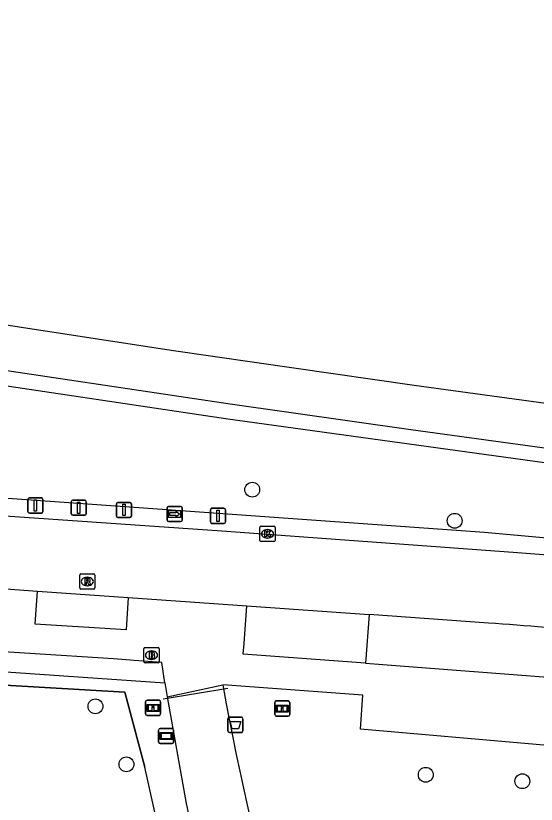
# Model space of a CAD drawing. Extents: x 160203 to 161526, y 379529 to 381797.
# Drawn here: x 161191.9 to 161226.2, y 381703.3 to 381755.3 of the extents above; entities that cross this region are included whole.
import ezdxf

# ---------------------------------------------------------------- set-up
doc = ezdxf.new("R2010")
doc.units = 0
for name, color, linetype in [('IMGEO_Afvalbak', 7, 'Continuous'), ('IMGEO_Berm_groen', 7, 'Continuous'), ('IMGEO_Boom', 7, 'Continuous'), ('IMGEO_Brandkraan', 7, 'Continuous'), ('IMGEO_Groenvoorziening', 7, 'Continuous'), ('IMGEO_Hek', 7, 'Continuous'), ('IMGEO_Informatiebord', 7, 'Continuous'), ('IMGEO_Kolk', 7, 'Continuous'), ('IMGEO_Loofbos', 7, 'Continuous'), ('IMGEO_Parkeervlak_open', 7, 'Continuous'), ('IMGEO_Rijbaan_lokaal_open', 7, 'Continuous'), ('IMGEO_Rijbaan_regionaal_gesloten', 7, 'Continuous'), ('IMGEO_Rioolput', 7, 'Continuous'), ('IMGEO_Straatnaambord', 7, 'Continuous'), ('IMGEO_Vlaggenmast', 7, 'Continuous'), ('IMGEO_Voetpad_open', 7, 'Continuous'), ('IMGEO_Wegwijzer', 7, 'Continuous')]:
    doc.layers.add(name, color=color, linetype=linetype)

msp = doc.modelspace()

# ---------------------------------------------------------------- linework, layer by layer
at = {"layer": 'IMGEO_Afvalbak'}
for p, q in [((161205.853, 381708.13), (161205.853, 381708.93)), ((161205.853, 381708.93), (161205.853, 381708.13)), ((161205.953, 381709.03), (161206.743, 381709.03)), ((161206.743, 381709.03), (161205.953, 381709.03)), ((161206.843, 381708.93), (161206.843, 381708.13)), ((161206.843, 381708.13), (161206.843, 381708.93)), ((161206.743, 381708.03), (161205.953, 381708.03)), ((161205.953, 381708.03), (161206.743, 381708.03))]:
    msp.add_line(p, q, dxfattribs=at)
msp.add_lwpolyline([(161205.996, 381708.744), (161206.7, 381708.744), (161206.551, 381708.274), (161206.145, 381708.274), (161205.996, 381708.744)], dxfattribs=at)
for centre, start, end in [((161205.953, 381708.93), 90, 180), ((161205.953, 381708.93), 90, 180), ((161206.743, 381708.93), 0, 90), ((161206.743, 381708.93), 360, 90), ((161205.953, 381708.13), 180, 270), ((161205.953, 381708.13), 180, 270), ((161206.743, 381708.13), 270, 0), ((161206.743, 381708.13), 270, 0)]:
    msp.add_arc(centre, 0.1, start, end, dxfattribs=at)
at = {"layer": 'IMGEO_Berm_groen'}
msp.add_lwpolyline([(161254.449, 381721.991), (161250.495, 381722.537), (161205.858, 381728.695), (161186.982, 381731.519), (161161.217, 381735.598), (161133.509, 381740.473), (161107.848, 381745.21), (161084.224, 381749.92), (161077.213, 381751.439), (161073.488, 381731.986), (161075.951, 381731.578), (161088.596, 381730.59), (161107.207, 381729.487), (161222.784, 381721.247), (161240.716, 381719.607), (161249.951, 381718.409), (161253.808, 381717.909)], dxfattribs=at)
at = {"layer": 'IMGEO_Boom'}
for centre in [(161207.459, 381724.041), (161220.81, 381721.99), (161197.12, 381709.752), (161199.163, 381705.919), (161218.907, 381705.231), (161225.275, 381704.808)]:
    msp.add_circle(centre, 0.489, dxfattribs=at)
at = {"layer": 'IMGEO_Brandkraan'}
for p, q in [((161200.317, 381712.698), (161200.317, 381713.55)), ((161200.392, 381713.624), (161201.244, 381713.624)), ((161200.805, 381713.404), (161200.83, 381713.404)), ((161201.318, 381713.55), (161201.318, 381712.698)), ((161200.828, 381712.844), (161200.803, 381712.844)), ((161201.244, 381712.624), (161200.392, 381712.624))]:
    msp.add_line(p, q, dxfattribs=at)
for points in [[(161200.317, 381712.698), (161200.317, 381713.55)], [(161200.392, 381713.624), (161201.244, 381713.624)], [(161200.665, 381713.324), (161200.665, 381712.924), (161200.878, 381712.924)], [(161200.896, 381713.324), (161200.665, 381713.324)], [(161200.844, 381713.243), (161200.79, 381713.243), (161200.79, 381713.167)], [(161201.318, 381713.55), (161201.318, 381712.698)], [(161200.79, 381713.167), (161200.843, 381713.167)], [(161200.852, 381713.091), (161200.79, 381713.091), (161200.79, 381713.01)], [(161200.79, 381713.01), (161200.852, 381713.01)], [(161201.244, 381712.624), (161200.392, 381712.624)]]:
    msp.add_lwpolyline(points, dxfattribs=at)
for centre, radius, start, end in [((161200.394, 381713.548), 0.0765, 91.552, 178.448), ((161200.394, 381713.548), 0.0765, 91.552, 178.448), ((161200.845, 381713.205), 0.0379, 267.8285, 90.9355), ((161200.9, 381713.179), 0.145, 59.4692, 91.5367), ((161200.925, 381713.226), 0.0922, 285.5137, 58.1501), ((161201.242, 381713.548), 0.0765, 1.552, 88.448), ((161201.242, 381713.548), 0.0765, 1.552, 88.448), ((161200.853, 381713.05), 0.0404, 269.8759, 90.5077), ((161200.884, 381713.175), 0.251, 268.6676, 293.5347), ((161200.93, 381713.034), 0.105, 301.3115, 78.989), ((161200.394, 381712.7), 0.0765, 181.552, 268.448), ((161200.394, 381712.7), 0.0765, 181.552, 268.448), ((161201.242, 381712.7), 0.0765, 271.552, 358.448), ((161201.242, 381712.7), 0.0765, 271.552, 358.448)]:
    msp.add_arc(centre, radius, start, end, dxfattribs=at)
for centre, major_axis, ratio, start_param, end_param in [((161200.804, 381713.124), (-0.387, 0.002), 0.722429, 4.712389, 7.853982), ((161200.829, 381713.124), (-0.39, 0.002), 0.717154, 1.570796, 4.712389)]:
    msp.add_ellipse(centre, major_axis=major_axis, ratio=ratio, start_param=start_param, end_param=end_param, dxfattribs=at)
at = {"layer": 'IMGEO_Groenvoorziening'}
msp.add_lwpolyline([(161162.185, 381714.149), (161162.996, 381714.085), (161173.544, 381713.256), (161174.384, 381713.197), (161201.701, 381711.297)], dxfattribs=at)
at = {"layer": 'IMGEO_Hek'}
for points in [[(161169.918, 381709.529), (161173.036, 381712.193), (161199.06, 381710.679), (161200.365, 381705.731)], [(161205.86, 381710.918), (161201.592, 381710.217)], [(161201.692, 381698.515), (161201.957, 381698.597), (161200.365, 381705.731)]]:
    msp.add_lwpolyline(points, dxfattribs=at)
at = {"layer": 'IMGEO_Informatiebord'}
for p, q in [((161200.521, 381710.148), (161201.311, 381710.148)), ((161201.311, 381710.148), (161200.521, 381710.148)), ((161200.421, 381709.248), (161200.421, 381710.048)), ((161200.421, 381710.048), (161200.421, 381709.248)), ((161201.411, 381710.048), (161201.411, 381709.248)), ((161201.411, 381709.248), (161201.411, 381710.048)), ((161208.941, 381709.202), (161208.941, 381710.002)), ((161208.941, 381710.002), (161208.941, 381709.202)), ((161209.041, 381710.102), (161209.831, 381710.102)), ((161209.831, 381710.102), (161209.041, 381710.102)), ((161209.931, 381710.002), (161209.931, 381709.202)), ((161209.931, 381709.202), (161209.931, 381710.002)), ((161201.311, 381709.148), (161200.521, 381709.148)), ((161200.521, 381709.148), (161201.311, 381709.148)), ((161209.831, 381709.102), (161209.041, 381709.102)), ((161209.041, 381709.102), (161209.831, 381709.102))]:
    msp.add_line(p, q, dxfattribs=at)
for points in [[(161200.522, 381709.88), (161201.31, 381709.88), (161201.31, 381709.416), (161200.522, 381709.416), (161200.522, 381709.88)], [(161200.587, 381709.815), (161200.587, 381709.481), (161200.862, 381709.481), (161200.863, 381709.694), (161200.967, 381709.695), (161200.968, 381709.481), (161201.245, 381709.481), (161201.245, 381709.815), (161200.969, 381709.815), (161200.969, 381709.735), (161200.863, 381709.735), (161200.863, 381709.815), (161200.587, 381709.815)], [(161209.042, 381709.834), (161209.83, 381709.834), (161209.83, 381709.37), (161209.042, 381709.37), (161209.042, 381709.834)], [(161209.107, 381709.769), (161209.107, 381709.435), (161209.382, 381709.435), (161209.383, 381709.648), (161209.487, 381709.649), (161209.488, 381709.435), (161209.765, 381709.435), (161209.765, 381709.769), (161209.489, 381709.769), (161209.489, 381709.689), (161209.383, 381709.689), (161209.383, 381709.769), (161209.107, 381709.769)]]:
    msp.add_lwpolyline(points, dxfattribs=at)
for centre, start, end in [((161200.521, 381710.048), 90, 180), ((161200.521, 381710.048), 90, 180), ((161201.311, 381710.048), 0, 90), ((161201.311, 381710.048), 360, 90), ((161209.041, 381710.002), 90, 180), ((161209.041, 381710.002), 90, 180), ((161209.831, 381710.002), 0, 90), ((161209.831, 381710.002), 360, 90), ((161200.521, 381709.248), 180, 270), ((161200.521, 381709.248), 180, 270), ((161201.311, 381709.248), 270, 0), ((161201.311, 381709.248), 270, 0), ((161209.041, 381709.202), 180, 270), ((161209.041, 381709.202), 180, 270), ((161209.831, 381709.202), 270, 0), ((161209.831, 381709.202), 270, 0)]:
    msp.add_arc(centre, 0.1, start, end, dxfattribs=at)
at = {"layer": 'IMGEO_Kolk'}
for p, q in [((161207.966, 381720.701), (161207.966, 381721.553)), ((161208.041, 381721.627), (161208.893, 381721.627)), ((161208.967, 381721.553), (161208.967, 381720.701)), ((161208.454, 381721.407), (161208.479, 381721.407)), ((161208.893, 381720.627), (161208.041, 381720.627)), ((161208.477, 381720.847), (161208.452, 381720.847))]:
    msp.add_line(p, q, dxfattribs=at)
for points in [[(161207.966, 381720.701), (161207.966, 381721.553)], [(161208.041, 381721.627), (161208.893, 381721.627)], [(161208.967, 381721.553), (161208.967, 381720.701)], [(161208.287, 381721.327), (161208.41, 381721.327), (161208.41, 381721.176), (161208.54, 381721.327), (161208.704, 381721.327), (161208.558, 381721.176), (161208.711, 381720.927), (161208.559, 381720.927), (161208.474, 381721.091), (161208.41, 381721.024), (161208.41, 381720.927), (161208.287, 381720.927), (161208.287, 381721.327)], [(161208.893, 381720.627), (161208.041, 381720.627)]]:
    msp.add_lwpolyline(points, dxfattribs=at)
for centre, start, end in [((161208.043, 381721.551), 91.552, 178.448), ((161208.043, 381721.551), 91.552, 178.448), ((161208.891, 381721.551), 1.552, 88.448), ((161208.891, 381721.551), 1.552, 88.448), ((161208.043, 381720.703), 181.552, 268.448), ((161208.043, 381720.703), 181.552, 268.448), ((161208.891, 381720.703), 271.552, 358.448), ((161208.891, 381720.703), 271.552, 358.448)]:
    msp.add_arc(centre, 0.0765, start, end, dxfattribs=at)
for centre, major_axis, ratio, start_param, end_param in [((161208.453, 381721.127), (-0.387, 0.002), 0.722429, 4.712389, 7.853982), ((161208.478, 381721.127), (-0.39, 0.002), 0.717154, 1.570796, 4.712389)]:
    msp.add_ellipse(centre, major_axis=major_axis, ratio=ratio, start_param=start_param, end_param=end_param, dxfattribs=at)
at = {"layer": 'IMGEO_Loofbos'}
msp.add_lwpolyline([(161201.692, 381698.515), (161201.957, 381698.597), (161200.365, 381705.731), (161199.06, 381710.679), (161173.036, 381712.193), (161169.918, 381709.529)], dxfattribs=at)
at = {"layer": 'IMGEO_Parkeervlak_open'}
msp.add_lwpolyline([(161215.167, 381715.801), (161214.934, 381712.586)], dxfattribs=at)
at = {"layer": 'IMGEO_Rijbaan_lokaal_open'}
for points in [[(161247.926, 381717.504), (161242.833, 381718.127), (161238.618, 381718.639), (161233.784, 381719.123), (161228.911, 381719.575), (161226.675, 381719.745), (161224.664, 381719.892), (161205.462, 381721.305), (161188.276, 381722.503), (161156.403, 381724.747)], [(161187.611, 381717.767), (161193.305, 381717.342)], [(161193.305, 381717.342), (161199.275, 381716.939)], [(161199.275, 381716.939), (161204.933, 381716.533), (161207.097, 381716.378)], [(161207.097, 381716.378), (161215.167, 381715.801)], [(161223.033, 381715.239), (161215.167, 381715.801)], [(161201.84, 381710.386), (161205.518, 381711.159)], [(161205.518, 381711.159), (161205.539, 381711.025)], [(161201.84, 381710.386), (161203.108, 381703.34)]]:
    msp.add_lwpolyline(points, dxfattribs=at)
for centre, radius, start, end in [((161195.291, 381321.495), 394.72, 83.79282, 85.96982), ((161395.465, 381745.506), 193.03, 190.28988, 201.06004), ((161372.248, 381738.393), 172.734, 191.70827, 201.49163)]:
    msp.add_arc(centre, radius, start, end, dxfattribs=at)
at = {"layer": 'IMGEO_Rijbaan_regionaal_gesloten'}
for points in [[(161077.95, 381755.315), (161078.232, 381755.254), (161090.272, 381752.772), (161106.219, 381749.562), (161122.221, 381746.558), (161137.819, 381743.685), (161150.011, 381741.535), (161162.169, 381739.473), (161177.875, 381736.954), (161190.056, 381735.09), (161202.265, 381733.222), (161218.146, 381730.951), (161230.361, 381729.27), (161242.45, 381727.606), (161250.519, 381726.524), (161255.036, 381725.733)], [(161254.601, 381722.958), (161250.622, 381723.504), (161217.915, 381727.994), (161206.002, 381729.685), (161187.134, 381732.507), (161173.272, 381734.707), (161161.382, 381736.584), (161147.512, 381738.954), (161133.686, 381741.457), (161121.866, 381743.622), (161108.037, 381746.192), (161094.332, 381748.868), (161088.812, 381750), (161084.428, 381750.899), (161077.399, 381752.406)]]:
    msp.add_lwpolyline(points, dxfattribs=at)
at = {"layer": 'IMGEO_Rioolput'}
for p, q in [((161196.153, 381718.486), (161197.005, 381718.486)), ((161196.078, 381717.56), (161196.078, 381718.412)), ((161196.566, 381718.266), (161196.591, 381718.266)), ((161197.079, 381718.412), (161197.079, 381717.56)), ((161197.005, 381717.486), (161196.153, 381717.486)), ((161196.589, 381717.706), (161196.564, 381717.706))]:
    msp.add_line(p, q, dxfattribs=at)
for points in [[(161196.153, 381718.486), (161197.005, 381718.486)], [(161196.078, 381717.56), (161196.078, 381718.412)], [(161196.667, 381718.184), (161196.415, 381718.186), (161196.415, 381717.786)], [(161196.415, 381717.786), (161196.539, 381717.786), (161196.539, 381717.948), (161196.55, 381717.948)], [(161196.593, 381718.105), (161196.539, 381718.105), (161196.539, 381718.024)], [(161196.539, 381718.024), (161196.591, 381718.024)], [(161196.597, 381717.919), (161196.668, 381717.786), (161196.808, 381717.786), (161196.743, 381717.912)], [(161197.079, 381718.412), (161197.079, 381717.56)], [(161197.005, 381717.486), (161196.153, 381717.486)]]:
    msp.add_lwpolyline(points, dxfattribs=at)
for centre, radius, start, end in [((161196.155, 381718.41), 0.0765, 91.552, 178.448), ((161196.155, 381718.41), 0.0765, 91.552, 178.448), ((161197.003, 381718.41), 0.0765, 1.552, 88.448), ((161197.003, 381718.41), 0.0765, 1.552, 88.448), ((161196.549, 381717.895), 0.0533, 26.0293, 88.6989), ((161196.575, 381718.213), 0.19, 274.7715, 282.9687), ((161196.599, 381718.009), 0.0964, 77.0061, 93.1865), ((161196.613, 381718.066), 0.0378, 276.6634, 79.6772), ((161196.666, 381718.074), 0.109, 350.3612, 89.416), ((161196.664, 381718.074), 0.112, 277.5842, 350.9817), ((161196.648, 381717.859), 0.108, 29.5134, 73.7905), ((161196.155, 381717.562), 0.0765, 181.552, 268.448), ((161196.155, 381717.562), 0.0765, 181.552, 268.448), ((161197.003, 381717.562), 0.0765, 271.552, 358.448), ((161197.003, 381717.562), 0.0765, 271.552, 358.448)]:
    msp.add_arc(centre, radius, start, end, dxfattribs=at)
for centre, major_axis, ratio, start_param, end_param in [((161196.565, 381717.986), (-0.387, 0.002), 0.722429, 4.712389, 7.853982), ((161196.59, 381717.986), (-0.39, 0.002), 0.717154, 1.570796, 4.712389)]:
    msp.add_ellipse(centre, major_axis=major_axis, ratio=ratio, start_param=start_param, end_param=end_param, dxfattribs=at)
at = {"layer": 'IMGEO_Straatnaambord'}
for p, q in [((161201.286, 381707.386), (161201.286, 381708.186)), ((161201.286, 381708.186), (161201.286, 381707.386)), ((161201.386, 381708.286), (161202.176, 381708.286)), ((161202.176, 381708.286), (161201.386, 381708.286)), ((161202.276, 381708.186), (161202.276, 381707.386)), ((161202.276, 381707.386), (161202.276, 381708.186)), ((161202.176, 381707.286), (161201.386, 381707.286)), ((161201.386, 381707.286), (161202.176, 381707.286))]:
    msp.add_line(p, q, dxfattribs=at)
for points in [[(161201.387, 381708.018), (161202.175, 381708.018), (161202.175, 381707.554), (161201.387, 381707.554), (161201.387, 381708.018)], [(161201.452, 381707.953), (161201.452, 381707.619), (161202.11, 381707.619), (161202.11, 381707.953), (161201.452, 381707.953)]]:
    msp.add_lwpolyline(points, dxfattribs=at)
for centre, start, end in [((161201.386, 381708.186), 90, 180), ((161201.386, 381708.186), 90, 180), ((161202.176, 381708.186), 0, 90), ((161202.176, 381708.186), 360, 90), ((161201.386, 381707.386), 180, 270), ((161201.386, 381707.386), 180, 270), ((161202.176, 381707.386), 270, 0), ((161202.176, 381707.386), 270, 0)]:
    msp.add_arc(centre, 0.1, start, end, dxfattribs=at)
at = {"layer": 'IMGEO_Vlaggenmast'}
for p, q in [((161192.66, 381722.599), (161192.66, 381723.399)), ((161192.66, 381723.399), (161192.66, 381722.599)), ((161192.76, 381723.499), (161193.55, 381723.499)), ((161193.55, 381723.499), (161192.76, 381723.499)), ((161193.65, 381723.399), (161193.65, 381722.599)), ((161193.65, 381722.599), (161193.65, 381723.399)), ((161195.524, 381722.452), (161195.524, 381723.252)), ((161195.524, 381723.252), (161195.524, 381722.452)), ((161195.624, 381723.352), (161196.414, 381723.352)), ((161196.414, 381723.352), (161195.624, 381723.352)), ((161196.514, 381723.252), (161196.514, 381722.452)), ((161196.514, 381722.452), (161196.514, 381723.252)), ((161198.599, 381723.205), (161199.389, 381723.205)), ((161199.389, 381723.205), (161198.599, 381723.205)), ((161198.499, 381722.305), (161198.499, 381723.105)), ((161198.499, 381723.105), (161198.499, 381722.305)), ((161199.489, 381723.105), (161199.489, 381722.305)), ((161199.489, 381722.305), (161199.489, 381723.105)), ((161204.704, 381721.917), (161204.704, 381722.717)), ((161204.704, 381722.717), (161204.704, 381721.917)), ((161204.804, 381722.817), (161205.594, 381722.817)), ((161205.594, 381722.817), (161204.804, 381722.817)), ((161205.694, 381722.717), (161205.694, 381721.917)), ((161205.694, 381721.917), (161205.694, 381722.717)), ((161193.55, 381722.499), (161192.76, 381722.499)), ((161192.76, 381722.499), (161193.55, 381722.499)), ((161196.414, 381722.352), (161195.624, 381722.352)), ((161195.624, 381722.352), (161196.414, 381722.352)), ((161199.389, 381722.205), (161198.599, 381722.205)), ((161198.599, 381722.205), (161199.389, 381722.205)), ((161205.594, 381721.817), (161204.804, 381721.817)), ((161204.804, 381721.817), (161205.594, 381721.817))]:
    msp.add_line(p, q, dxfattribs=at)
for points in [[(161193.08, 381723.374), (161193.23, 381723.374), (161193.23, 381722.624), (161193.08, 381722.624), (161193.08, 381723.374)], [(161195.944, 381723.227), (161196.094, 381723.227), (161196.094, 381722.477), (161195.944, 381722.477), (161195.944, 381723.227)], [(161198.919, 381723.08), (161199.069, 381723.08), (161199.069, 381722.33), (161198.919, 381722.33), (161198.919, 381723.08)], [(161205.124, 381722.692), (161205.274, 381722.692), (161205.274, 381721.942), (161205.124, 381721.942), (161205.124, 381722.692)]]:
    msp.add_lwpolyline(points, dxfattribs=at)
for centre, start, end in [((161192.76, 381723.399), 90, 180), ((161192.76, 381723.399), 90, 180), ((161193.55, 381723.399), 0, 90), ((161193.55, 381723.399), 360, 90), ((161195.624, 381723.252), 90, 180), ((161195.624, 381723.252), 90, 180), ((161196.414, 381723.252), 0, 90), ((161196.414, 381723.252), 360, 90), ((161198.599, 381723.105), 90, 180), ((161198.599, 381723.105), 90, 180), ((161199.389, 381723.105), 0, 90), ((161199.389, 381723.105), 360, 90), ((161192.76, 381722.599), 180, 270), ((161192.76, 381722.599), 180, 270), ((161193.55, 381722.599), 270, 0), ((161193.55, 381722.599), 270, 0), ((161204.804, 381722.717), 90, 180), ((161204.804, 381722.717), 90, 180), ((161205.594, 381722.717), 0, 90), ((161205.594, 381722.717), 360, 90), ((161195.624, 381722.452), 180, 270), ((161195.624, 381722.452), 180, 270), ((161196.414, 381722.452), 270, 0), ((161196.414, 381722.452), 270, 0), ((161198.599, 381722.305), 180, 270), ((161198.599, 381722.305), 180, 270), ((161199.389, 381722.305), 270, 0), ((161199.389, 381722.305), 270, 0), ((161204.804, 381721.917), 180, 270), ((161204.804, 381721.917), 180, 270), ((161205.594, 381721.917), 270, 0), ((161205.594, 381721.917), 270, 0)]:
    msp.add_arc(centre, 0.1, start, end, dxfattribs=at)
at = {"layer": 'IMGEO_Voetpad_open'}
for points in [[(161201.701, 381711.297), (161201.496, 381712.648), (161199.676, 381712.783), (161198.31, 381712.885), (161187.249, 381713.58), (161152.715, 381716.063), (161099.425, 381719.798), (161099.391, 381719.295)], [(161199.275, 381716.939), (161199.145, 381714.786), (161193.151, 381715.171), (161193.305, 381717.342)], [(161214.934, 381712.586), (161206.863, 381713.18), (161206.916, 381713.905), (161207.097, 381716.378)], [(161214.934, 381712.586), (161228.945, 381711.52), (161238.28, 381710.593), (161238.645, 381713.82)], [(161201.701, 381711.297), (161201.84, 381710.386)], [(161248.715, 381709.068), (161247.006, 381709.268), (161246.779, 381707.515), (161238.046, 381708.501), (161237.781, 381706.211), (161214.597, 381708.239), (161214.753, 381710.476), (161205.518, 381711.159)]]:
    msp.add_lwpolyline(points, dxfattribs=at)
at = {"layer": 'IMGEO_Wegwijzer'}
for p, q in [((161201.846, 381722.039), (161201.846, 381722.839)), ((161201.846, 381722.839), (161201.846, 381722.039)), ((161201.946, 381722.939), (161202.736, 381722.939)), ((161202.736, 381722.939), (161201.946, 381722.939)), ((161202.836, 381722.839), (161202.836, 381722.039)), ((161202.836, 381722.039), (161202.836, 381722.839)), ((161202.736, 381721.939), (161201.946, 381721.939)), ((161201.946, 381721.939), (161202.736, 381721.939))]:
    msp.add_line(p, q, dxfattribs=at)
for points in [[(161201.947, 381722.671), (161202.735, 381722.671), (161202.735, 381722.207), (161201.947, 381722.207), (161201.947, 381722.671)], [(161202.012, 381722.523), (161202.012, 381722.439), (161202.012, 381722.355), (161202.423, 381722.355), (161202.423, 381722.272), (161202.67, 381722.439), (161202.423, 381722.606), (161202.423, 381722.523), (161202.012, 381722.523)]]:
    msp.add_lwpolyline(points, dxfattribs=at)
for centre, start, end in [((161201.946, 381722.839), 90, 180), ((161201.946, 381722.839), 90, 180), ((161202.736, 381722.839), 0, 90), ((161202.736, 381722.839), 360, 90), ((161201.946, 381722.039), 180, 270), ((161201.946, 381722.039), 180, 270), ((161202.736, 381722.039), 270, 0), ((161202.736, 381722.039), 270, 0)]:
    msp.add_arc(centre, 0.1, start, end, dxfattribs=at)

doc.saveas('drawing.dxf')
